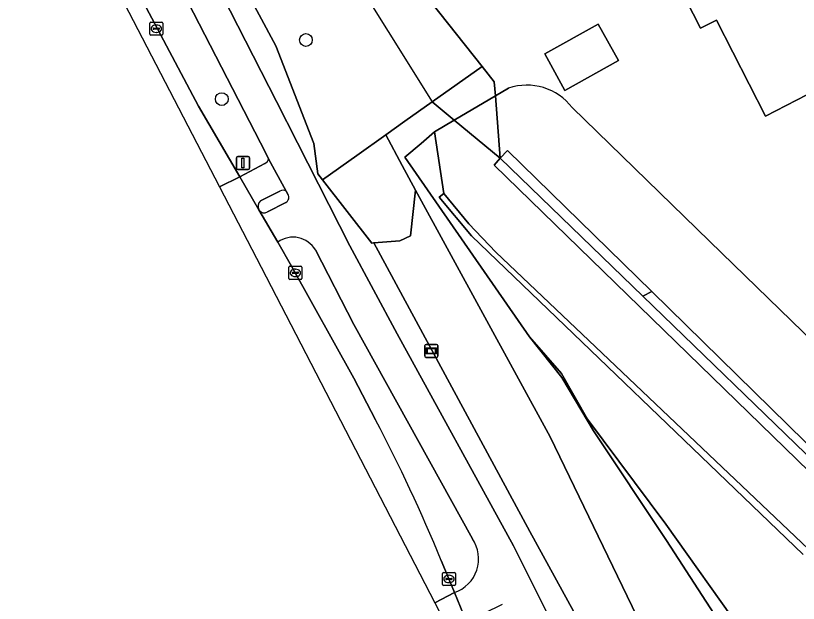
# Model space of a CAD drawing. Extents: x 162722 to 165104, y 384719 to 386284.
# Drawn here: x 163645.7 to 163705.8, y 384804.3 to 384849.4 of the extents above; entities that cross this region are included whole.
import ezdxf

# ---------------------------------------------------------------- set-up
doc = ezdxf.new("R2010")
doc.units = 0
for name, color, linetype in [('IMGEO_Berm_groen', 7, 'Continuous'), ('IMGEO_Boom', 7, 'Continuous'), ('IMGEO_Erf', 7, 'Continuous'), ('IMGEO_Fietspad_gesloten', 7, 'Continuous'), ('IMGEO_Gemengd_bos', 7, 'Continuous'), ('IMGEO_Groenvoorziening', 7, 'Continuous'), ('IMGEO_Hek', 7, 'Continuous'), ('IMGEO_Kolk', 7, 'Continuous'), ('IMGEO_Lichtmast', 7, 'Continuous'), ('IMGEO_Moeras', 7, 'Continuous'), ('IMGEO_Pand', 7, 'Continuous'), ('IMGEO_Rijbaan_lokaal_gesloten', 7, 'Continuous'), ('IMGEO_Verkeerseiland_groen', 7, 'Continuous'), ('IMGEO_Verkeerseiland_open', 7, 'Continuous'), ('IMGEO_Verklikker', 7, 'Continuous'), ('IMGEO_Voetpad_open', 7, 'Continuous')]:
    doc.layers.add(name, color=color, linetype=linetype)

msp = doc.modelspace()

# ---------------------------------------------------------------- linework, layer by layer
at = {"layer": 'IMGEO_Berm_groen'}
for points in [[(163618.626, 384922.554), (163650.793, 384859.299), (163659.712, 384842.417), (163662.889, 384836.994), (163664.818, 384838.033)], [(163638.999, 384898.509), (163639.887, 384894.801), (163646.367, 384882.192), (163650.033, 384875.332), (163654.583, 384867.14), (163657.311, 384863.103), (163658.611, 384863.729), (163661.225, 384859.68), (163660.178, 384857.261), (163662.179, 384853.562), (163665.659, 384847.064), (163668.571, 384839.571), (163668.894, 384837.227), (163669.249, 384836.772), (163671.885, 384838.65), (163674.113, 384840.236), (163675.569, 384841.273), (163677.65, 384842.757), (163681.501, 384845.463), (163663.771, 384867.845), (163656.977, 384876.206), (163654.894, 384875.166), (163649.374, 384886.592), (163636.133, 384914.976)], [(163633.056, 384906.66), (163665.701, 384842.782), (163667.32, 384839.609), (163671.35, 384831.709), (163674.979, 384824.942), (163683.91, 384808.691), (163686.492, 384803.504), (163689.41, 384798.303), (163693.89, 384789.977), (163696.466, 384785.483), (163698.828, 384781.441), (163701.216, 384777.578), (163702.109, 384776.133), (163703.848, 384773.319), (163706.839, 384768.481), (163708.537, 384765.733), (163719.206, 384748.466), (163719.245, 384748.398), (163720.867, 384749.354), (163706.656, 384772.239), (163699.71, 384783.423), (163697.853, 384786.61), (163685.147, 384809.788), (163673.174, 384831.928)], [(163665.107, 384838.393), (163664.91, 384838.757), (163649.896, 384867.932), (163630.013, 384906.502)], [(163673.174, 384831.928), (163673.157, 384831.926), (163673.03, 384831.916), (163669.249, 384836.772), (163668.894, 384837.227), (163668.571, 384839.571), (163665.659, 384847.064), (163662.179, 384853.562), (163660.178, 384857.261), (163661.225, 384859.68), (163658.611, 384863.729), (163657.311, 384863.103), (163654.583, 384867.14), (163650.033, 384875.332), (163646.367, 384882.192), (163639.887, 384894.801), (163638.999, 384898.509)], [(163702.225, 384796.8), (163701.126, 384800.633), (163695.655, 384809.089), (163690.035, 384817.508), (163687.621, 384821.606), (163685.139, 384824.72), (163675.555, 384838.505), (163676.813, 384839.568), (163677.842, 384840.47), (163679.356, 384841.348), (163677.65, 384842.757), (163675.569, 384841.273), (163674.113, 384840.236), (163675.358, 384837.866), (163676.387, 384835.98), (163686.723, 384817.033), (163704.081, 384781.09), (163707.193, 384772.57), (163706.656, 384772.239), (163720.867, 384749.354), (163721.962, 384750), (163724.101, 384746.368), (163725.1, 384746.972), (163730.28, 384750.082)], [(163714.958, 384803.812), (163711.989, 384805.077), (163710.555, 384805.819), (163709.16, 384806.63), (163706.545, 384808.42), (163682.557, 384831.217), (163680.479, 384833.392), (163678.562, 384835.713), (163678.197, 384835.444), (163680.683, 384832.479), (163706.139, 384808.003)]]:
    msp.add_lwpolyline(points, dxfattribs=at)
msp.add_lwpolyline([(163686.723, 384817.033), (163676.387, 384835.98), (163676.007, 384832.476), (163675.169, 384832.087), (163673.174, 384831.928), (163685.147, 384809.788), (163697.853, 384786.61), (163699.71, 384783.423), (163706.656, 384772.239), (163707.193, 384772.57), (163704.081, 384781.09)], close=True, dxfattribs=at)
msp.add_arc((163664.645, 384838.468), 0.468, 291.71616, 350.7704, dxfattribs=at)
at = {"layer": 'IMGEO_Boom'}
for centre in [(163667.971, 384847.509), (163661.513, 384842.967)]:
    msp.add_circle(centre, 0.489, dxfattribs=at)
at = {"layer": 'IMGEO_Erf'}
for points in [[(163626.969, 384940.192), (163627.34, 384939.051), (163629.221, 384933.258), (163631.785, 384926.085), (163636.133, 384914.976), (163649.374, 384886.592), (163654.894, 384875.166), (163656.977, 384876.206), (163663.771, 384867.845), (163681.501, 384845.463), (163682.422, 384844.301), (163682.516, 384843.215), (163683.525, 384843.812)], [(163708.008, 384844.104), (163703.261, 384841.671), (163699.491, 384849.029), (163698.271, 384848.404), (163696.535, 384851.79)], [(163683.525, 384843.812), (163682.516, 384843.215), (163682.889, 384838.43), (163683.439, 384839.037), (163694.511, 384828.206), (163707.608, 384815.394)], [(163688.409, 384842.314), (163699.897, 384831.148), (163708.809, 384822.485)], [(163708.809, 384822.485), (163699.897, 384831.148), (163688.409, 384842.314)]]:
    msp.add_lwpolyline(points, dxfattribs=at)
msp.add_lwpolyline([(163687.857, 384843.639), (163686.301, 384846.435), (163690.408, 384848.721), (163691.964, 384845.925)], close=True, dxfattribs=at)
msp.add_arc((163684.929, 384839.678), 4.365, 37.13752, 108.75927, dxfattribs=at)
msp.add_arc((163684.929, 384839.678), 4.365, 37.13752, 108.75927, dxfattribs=at)
at = {"layer": 'IMGEO_Fietspad_gesloten'}
for points in [[(163665.701, 384842.782), (163633.056, 384906.66)], [(163630.013, 384906.502), (163649.896, 384867.932), (163664.91, 384838.757), (163665.107, 384838.393), (163666.456, 384835.906), (163666.58, 384835.676)], [(163686.492, 384803.504), (163683.91, 384808.691), (163674.979, 384824.942), (163671.35, 384831.709), (163667.32, 384839.609), (163665.701, 384842.782)], [(163664.355, 384834.471), (163665.823, 384831.994)], [(163666.415, 384835.034), (163665.031, 384834.306)], [(163668.699, 384831.391), (163671.653, 384825.663), (163680.753, 384809.222)], [(163679.379, 384805.092), (163680.308, 384802.845), (163683.066, 384804.191)]]:
    msp.add_lwpolyline(points, dxfattribs=at)
for centre, radius, start, end in [((163666.241, 384835.421), 0.424, 294.16216, 37.01064), ((163664.779, 384834.739), 0.501, 212.3223, 300.24426), ((163666.988, 384830.393), 1.981, 30.27252, 126.04456), ((163678.493, 384807.68), 2.736, 288.8953, 34.30141)]:
    msp.add_arc(centre, radius, start, end, dxfattribs=at)
at = {"layer": 'IMGEO_Gemengd_bos'}
msp.add_lwpolyline([(163707.608, 384815.394), (163694.511, 384828.206), (163693.84, 384827.84), (163707.119, 384814.998), (163708.798, 384813.547), (163709.977, 384812.661), (163712.47, 384811.086), (163713.777, 384810.402), (163716.492, 384809.252), (163717.893, 384808.789), (163720.759, 384808.094), (163723.683, 384807.713), (163725.156, 384807.642), (163728.104, 384807.74), (163729.569, 384807.909), (163733.004, 384807.892), (163735.291, 384807.981), (163739.848, 384808.398), (163743.207, 384808.923), (163742.838, 384809.633)], dxfattribs=at)
at = {"layer": 'IMGEO_Groenvoorziening'}
for points in [[(163682.422, 384844.301), (163681.501, 384845.463), (163677.65, 384842.757), (163679.356, 384841.348), (163682.516, 384843.215)], [(163682.516, 384843.215), (163679.356, 384841.348), (163682.889, 384838.43)], [(163675.358, 384837.866), (163674.113, 384840.236), (163671.885, 384838.65), (163669.249, 384836.772), (163673.03, 384831.916), (163673.157, 384831.926), (163673.174, 384831.928), (163675.169, 384832.087), (163676.007, 384832.476), (163676.387, 384835.98)], [(163694.511, 384828.206), (163683.439, 384839.037), (163682.889, 384838.43), (163693.84, 384827.84)]]:
    msp.add_lwpolyline(points, close=True, dxfattribs=at)
for points in [[(163706.609, 384814.386), (163682.411, 384837.903), (163682.889, 384838.43), (163679.356, 384841.348), (163677.842, 384840.47), (163678.562, 384835.713), (163680.479, 384833.392), (163682.557, 384831.217), (163706.545, 384808.42)], [(163707.119, 384814.998), (163693.84, 384827.84), (163682.889, 384838.43), (163682.411, 384837.903), (163706.609, 384814.386)], [(163703.109, 384796.766), (163701.463, 384802.094), (163695.604, 384810.338), (163689.595, 384818.406), (163687.593, 384821.911), (163685.139, 384824.72), (163687.621, 384821.606), (163690.035, 384817.508), (163695.655, 384809.089), (163701.126, 384800.633), (163702.225, 384796.8)]]:
    msp.add_lwpolyline(points, dxfattribs=at)
at = {"layer": 'IMGEO_Hek'}
for points in [[(163645.13, 384892.627), (163654.624, 384875.189), (163655.97, 384875.609), (163665.663, 384858.504), (163667.411, 384859.184), (163677.65, 384842.757)], [(163679.356, 384841.348), (163677.65, 384842.757)], [(163682.889, 384838.43), (163679.356, 384841.348)], [(163714.958, 384803.812), (163711.989, 384805.077), (163710.555, 384805.819), (163709.16, 384806.63), (163706.545, 384808.42), (163682.557, 384831.217), (163680.479, 384833.392), (163678.562, 384835.713), (163677.842, 384840.47)], [(163693.84, 384827.84), (163682.889, 384838.43)], [(163743.207, 384808.923), (163739.848, 384808.398), (163735.291, 384807.981), (163733.004, 384807.892), (163729.569, 384807.909), (163728.104, 384807.74), (163725.156, 384807.642), (163723.683, 384807.713), (163720.759, 384808.094), (163717.893, 384808.789), (163716.492, 384809.252), (163713.777, 384810.402), (163712.47, 384811.086), (163709.977, 384812.661), (163708.798, 384813.547), (163707.119, 384814.998), (163693.84, 384827.84)]]:
    msp.add_lwpolyline(points, dxfattribs=at)
at = {"layer": 'IMGEO_Kolk'}
for p, q in [((163656.06, 384848.87), (163656.912, 384848.87)), ((163655.985, 384847.944), (163655.985, 384848.796)), ((163656.244, 384848.364), (163656.244, 384848.376)), ((163656.682, 384848.327), (163656.284, 384848.327)), ((163656.287, 384848.413), (163656.685, 384848.413)), ((163656.473, 384848.65), (163656.498, 384848.65)), ((163656.728, 384848.376), (163656.728, 384848.364)), ((163656.986, 384848.796), (163656.986, 384847.944)), ((163656.912, 384847.87), (163656.06, 384847.87)), ((163656.496, 384848.09), (163656.471, 384848.09)), ((163666.659, 384829.207), (163666.659, 384830.059)), ((163666.734, 384830.133), (163667.586, 384830.133)), ((163666.918, 384829.627), (163666.918, 384829.639)), ((163666.961, 384829.676), (163667.359, 384829.676)), ((163667.147, 384829.913), (163667.172, 384829.913)), ((163667.402, 384829.639), (163667.402, 384829.627)), ((163667.66, 384830.059), (163667.66, 384829.207)), ((163667.586, 384829.133), (163666.734, 384829.133)), ((163667.356, 384829.59), (163666.958, 384829.59)), ((163667.17, 384829.353), (163667.145, 384829.353)), ((163678.449, 384805.713), (163678.449, 384806.565)), ((163678.524, 384806.639), (163679.376, 384806.639)), ((163678.937, 384806.419), (163678.962, 384806.419)), ((163679.45, 384806.565), (163679.45, 384805.713)), ((163679.376, 384805.639), (163678.524, 384805.639)), ((163678.708, 384806.133), (163678.708, 384806.145)), ((163679.146, 384806.096), (163678.748, 384806.096)), ((163678.751, 384806.182), (163679.149, 384806.182)), ((163678.96, 384805.859), (163678.935, 384805.859)), ((163679.192, 384806.145), (163679.192, 384806.133))]:
    msp.add_line(p, q, dxfattribs=at)
for points in [[(163656.06, 384848.87), (163656.912, 384848.87)], [(163655.985, 384847.944), (163655.985, 384848.796)], [(163656.986, 384848.796), (163656.986, 384847.944)], [(163656.912, 384847.87), (163656.06, 384847.87)], [(163666.659, 384829.207), (163666.659, 384830.059)], [(163666.734, 384830.133), (163667.586, 384830.133)], [(163667.66, 384830.059), (163667.66, 384829.207)], [(163667.586, 384829.133), (163666.734, 384829.133)], [(163678.449, 384805.713), (163678.449, 384806.565)], [(163678.524, 384806.639), (163679.376, 384806.639)], [(163679.45, 384806.565), (163679.45, 384805.713)], [(163679.376, 384805.639), (163678.524, 384805.639)]]:
    msp.add_lwpolyline(points, dxfattribs=at)
for centre, radius, start, end in [((163656.062, 384848.794), 0.0765, 91.55205, 178.44795), ((163656.062, 384848.794), 0.0765, 91.55205, 178.44795), ((163656.91, 384848.794), 0.0765, 1.55205, 88.44795), ((163656.91, 384848.794), 0.0765, 1.55205, 88.44795), ((163656.284, 384848.373), 0.0403, 85.87752, 175.75265), ((163656.281, 384848.363), 0.0366, 178.93798, 274.71019), ((163656.685, 384848.37), 0.043, 264.86636, 352.45326), ((163656.689, 384848.375), 0.0386, 1.73085, 96.63898), ((163656.062, 384847.946), 0.0765, 181.55205, 268.44795), ((163656.062, 384847.946), 0.0765, 181.55205, 268.44795), ((163656.91, 384847.946), 0.0765, 271.55205, 358.44795), ((163656.91, 384847.946), 0.0765, 271.55205, 358.44795), ((163666.736, 384830.057), 0.0765, 91.55205, 178.44795), ((163666.736, 384830.057), 0.0765, 91.55205, 178.44795), ((163666.958, 384829.636), 0.0403, 85.87752, 175.75265), ((163667.363, 384829.638), 0.0386, 1.73085, 96.63898), ((163667.584, 384830.057), 0.0765, 1.55205, 88.44795), ((163667.584, 384830.057), 0.0765, 1.55205, 88.44795), ((163666.736, 384829.209), 0.0765, 181.55205, 268.44795), ((163666.736, 384829.209), 0.0765, 181.55205, 268.44795), ((163666.955, 384829.626), 0.0366, 178.93798, 274.71019), ((163667.359, 384829.633), 0.043, 264.86636, 352.45326), ((163667.584, 384829.209), 0.0765, 271.55205, 358.44795), ((163667.584, 384829.209), 0.0765, 271.55205, 358.44795), ((163678.526, 384806.563), 0.0765, 91.55205, 178.44795), ((163678.526, 384806.563), 0.0765, 91.55205, 178.44795), ((163679.374, 384806.563), 0.0765, 1.55205, 88.44795), ((163679.374, 384806.563), 0.0765, 1.55205, 88.44795), ((163678.526, 384805.715), 0.0765, 181.55205, 268.44795), ((163678.526, 384805.715), 0.0765, 181.55205, 268.44795), ((163678.748, 384806.142), 0.0403, 85.87752, 175.75265), ((163678.745, 384806.132), 0.0366, 178.93798, 274.71019), ((163679.149, 384806.139), 0.043, 264.86636, 352.45326), ((163679.153, 384806.144), 0.0386, 1.73085, 96.63898), ((163679.374, 384805.715), 0.0765, 271.55205, 358.44795), ((163679.374, 384805.715), 0.0765, 271.55205, 358.44795)]:
    msp.add_arc(centre, radius, start, end, dxfattribs=at)
for centre, major_axis, ratio, start_param, end_param in [((163656.472, 384848.37), (-0.387, 0.002), 0.722429, 4.712389, 7.853982), ((163656.497, 384848.37), (-0.39, 0.002), 0.717154, 1.570796, 4.712389), ((163667.146, 384829.633), (-0.387, 0.002), 0.722429, 4.712389, 7.853982), ((163667.171, 384829.633), (-0.39, 0.002), 0.717154, 1.570796, 4.712389), ((163678.936, 384806.139), (-0.387, 0.002), 0.722429, 4.712389, 7.853982), ((163678.961, 384806.139), (-0.39, 0.002), 0.717154, 1.570796, 4.712389)]:
    msp.add_ellipse(centre, major_axis=major_axis, ratio=ratio, start_param=start_param, end_param=end_param, dxfattribs=at)
at = {"layer": 'IMGEO_Lichtmast'}
for p, q in [((163662.639, 384837.668), (163662.639, 384838.468)), ((163662.639, 384838.468), (163662.639, 384837.668)), ((163662.739, 384838.568), (163663.529, 384838.568)), ((163663.529, 384838.568), (163662.739, 384838.568)), ((163663.629, 384838.468), (163663.629, 384837.668)), ((163663.629, 384837.668), (163663.629, 384838.468)), ((163663.529, 384837.568), (163662.739, 384837.568)), ((163662.739, 384837.568), (163663.529, 384837.568))]:
    msp.add_line(p, q, dxfattribs=at)
msp.add_lwpolyline([(163663.059, 384838.443), (163663.209, 384838.443), (163663.209, 384837.693), (163663.059, 384837.693), (163663.059, 384838.443)], dxfattribs=at)
for centre, start, end in [((163662.739, 384838.468), 90, 180), ((163662.739, 384838.468), 90, 180), ((163663.529, 384838.468), 0, 90), ((163663.529, 384838.468), 360, 90), ((163662.739, 384837.668), 180, 270), ((163662.739, 384837.668), 180, 270), ((163663.529, 384837.668), 270, 0), ((163663.529, 384837.668), 270, 0)]:
    msp.add_arc(centre, 0.1, start, end, dxfattribs=at)
at = {"layer": 'IMGEO_Moeras'}
for points in [[(163678.562, 384835.713), (163677.842, 384840.47), (163676.813, 384839.568), (163675.555, 384838.505), (163685.139, 384824.72), (163687.593, 384821.911), (163689.595, 384818.406), (163695.604, 384810.338), (163701.463, 384802.094)], [(163706.139, 384808.003), (163680.683, 384832.479), (163678.197, 384835.444), (163678.562, 384835.713)]]:
    msp.add_lwpolyline(points, dxfattribs=at)
at = {"layer": 'IMGEO_Pand'}
for points in [[(163713.273, 384837.99), (163713.401, 384837.744), (163717.196, 384839.688), (163717.322, 384839.444), (163720.439, 384841.041), (163714.389, 384852.846), (163708.601, 384849.88), (163705.313, 384856.295), (163698.425, 384852.759), (163696.535, 384851.79), (163698.271, 384848.404), (163699.491, 384849.029), (163703.261, 384841.671), (163708.008, 384844.104), (163709.682, 384840.837), (163711.371, 384841.703)], [(163687.857, 384843.639), (163691.964, 384845.925), (163690.408, 384848.721), (163686.301, 384846.435)]]:
    msp.add_lwpolyline(points, close=True, dxfattribs=at)
at = {"layer": 'IMGEO_Rijbaan_lokaal_gesloten'}
for points in [[(163615.167, 384931.135), (163614.715, 384932.593), (163613.318, 384931.873), (163619.127, 384917.491), (163661.347, 384836.226)], [(163661.347, 384836.226), (163662.889, 384836.994), (163659.712, 384842.417), (163650.793, 384859.299), (163618.626, 384922.554)], [(163673.319, 384818.355), (163671.653, 384821.55), (163666.866, 384830.138), (163665.823, 384831.994), (163664.355, 384834.471), (163662.889, 384836.994), (163661.347, 384836.226), (163664.543, 384830.075), (163677.872, 384804.294)], [(163677.872, 384804.294), (163679.379, 384805.092), (163678.949, 384806.14), (163678.351, 384807.563)], [(163682.305, 384798.021), (163681.466, 384800.027), (163680.308, 384802.845), (163679.379, 384805.092), (163677.872, 384804.294), (163709.652, 384742.827)]]:
    msp.add_lwpolyline(points, dxfattribs=at)
msp.add_arc((163557.406, 384757.739), 130.806, 22.38952, 27.60706, dxfattribs=at)
at = {"layer": 'IMGEO_Verkeerseiland_groen'}
for points in [[(163665.823, 384831.994), (163666.866, 384830.138), (163671.653, 384821.55), (163673.319, 384818.355)], [(163671.653, 384825.663), (163668.699, 384831.391)], [(163680.753, 384809.222), (163671.653, 384825.663)], [(163678.351, 384807.563), (163678.949, 384806.14), (163679.379, 384805.092)]]:
    msp.add_lwpolyline(points, dxfattribs=at)
for centre, radius, start, end in [((163666.988, 384830.393), 1.981, 30.27252, 126.04456), ((163557.406, 384757.739), 130.806, 22.38952, 27.60706), ((163678.493, 384807.68), 2.736, 288.8953, 34.30141)]:
    msp.add_arc(centre, radius, start, end, dxfattribs=at)
at = {"layer": 'IMGEO_Verkeerseiland_open'}
for points in [[(163665.974, 384835.915), (163664.485, 384835.152)], [(163666.58, 384835.676), (163666.456, 384835.906)], [(163665.031, 384834.306), (163666.415, 384835.034)]]:
    msp.add_lwpolyline(points, dxfattribs=at)
for centre, radius, start, end in [((163666.207, 384835.469), 0.503, 60.30032, 117.56025), ((163666.241, 384835.421), 0.424, 294.16216, 37.01064), ((163664.826, 384834.734), 0.539, 129.18162, 209.2034), ((163664.779, 384834.739), 0.501, 212.3223, 300.24426)]:
    msp.add_arc(centre, radius, start, end, dxfattribs=at)
at = {"layer": 'IMGEO_Verklikker'}
for p, q in [((163677.101, 384823.244), (163677.101, 384824.044)), ((163677.101, 384824.044), (163677.101, 384823.244)), ((163677.201, 384824.144), (163677.991, 384824.144)), ((163677.991, 384824.144), (163677.201, 384824.144)), ((163678.091, 384824.044), (163678.091, 384823.244)), ((163678.091, 384823.244), (163678.091, 384824.044)), ((163677.991, 384823.144), (163677.201, 384823.144)), ((163677.201, 384823.144), (163677.991, 384823.144))]:
    msp.add_line(p, q, dxfattribs=at)
for points in [[(163677.202, 384823.876), (163677.99, 384823.876), (163677.99, 384823.412), (163677.202, 384823.412), (163677.202, 384823.876)], [(163677.267, 384823.811), (163677.267, 384823.477), (163677.925, 384823.477), (163677.925, 384823.811), (163677.267, 384823.811)]]:
    msp.add_lwpolyline(points, dxfattribs=at)
for centre, start, end in [((163677.201, 384824.044), 90, 180), ((163677.201, 384824.044), 90, 180), ((163677.991, 384824.044), 0, 90), ((163677.991, 384824.044), 360, 90), ((163677.201, 384823.244), 180, 270), ((163677.201, 384823.244), 180, 270), ((163677.991, 384823.244), 270, 0), ((163677.991, 384823.244), 270, 0)]:
    msp.add_arc(centre, 0.1, start, end, dxfattribs=at)
at = {"layer": 'IMGEO_Voetpad_open'}
for points in [[(163666.456, 384835.906), (163665.107, 384838.393)], [(163664.818, 384838.033), (163662.889, 384836.994), (163664.355, 384834.471)], [(163664.485, 384835.152), (163665.974, 384835.915)]]:
    msp.add_lwpolyline(points, dxfattribs=at)
for centre, radius, start, end in [((163664.645, 384838.468), 0.468, 291.71616, 350.7704), ((163666.207, 384835.469), 0.503, 60.30032, 117.56025), ((163664.826, 384834.734), 0.539, 129.18162, 209.2034)]:
    msp.add_arc(centre, radius, start, end, dxfattribs=at)

doc.saveas('drawing.dxf')
